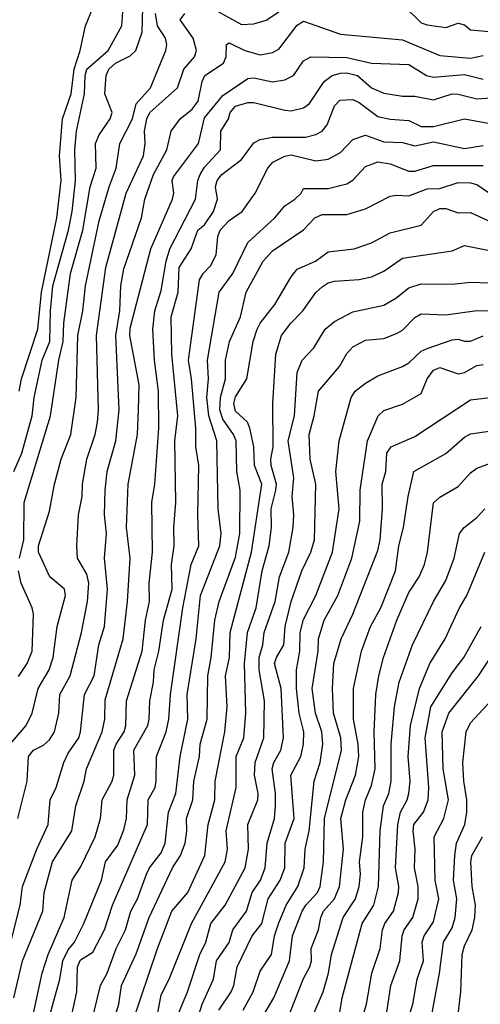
# Model space of a CAD drawing. Header units: metres. Extents: x -46681 to -43747, y -240911 to -237677.
# Tile 527 of 656: x -46399 to -46361, y -238957 to -238877. Entities that reach past the tile are written whole.
import ezdxf

# ---------------------------------------------------------------- set-up
doc = ezdxf.new("R2010")
doc.units = ezdxf.units.M
doc.layers.add('CONTOUR_INDEX', color=1, linetype='Continuous')
doc.layers.add('CONTOUR_INTER', color=3, linetype='Continuous')

msp = doc.modelspace()

# ---------------------------------------------------------------- linework, layer by layer
at = {"layer": 'CONTOUR_INDEX'}
for points, elevation in [([(-46398.558, -238907.02), (-46398.376, -238906.02), (-46397.038, -238902.02), (-46396.752, -238899.02), (-46395.513, -238893.02), (-46395.156, -238890.02), (-46395.292, -238888.02), (-46395.062, -238885.02), (-46394.359, -238883.02), (-46394.098, -238881.02), (-46393.622, -238879.52), (-46393.191, -238877.52), (-46392.569, -238876.02)], 70), ([(-46399.233, -238951.52), (-46398.461, -238948.52), (-46398.271, -238947.02), (-46397.138, -238944.02), (-46396.199, -238942.02), (-46396.056, -238940.02), (-46395.552, -238939.02), (-46394.939, -238937.02), (-46394.595, -238936.261), (-46393.736, -238935.02), (-46393.587, -238934.52), (-46393.279, -238931.52), (-46392.509, -238930.02), (-46392.107, -238927.52), (-46391.665, -238926.02), (-46391.428, -238923.02), (-46391.651, -238920.52), (-46391.504, -238918.52), (-46391.671, -238917.02), (-46391.594, -238915.02), (-46391.445, -238913.52), (-46390.75, -238911.02), (-46390.47, -238908.52), (-46390.745, -238902.52), (-46390.412, -238900.52), (-46390.342, -238898.52), (-46390.095, -238897.141), (-46388.686, -238893.02), (-46388.393, -238891.52), (-46387.712, -238889.52), (-46386.616, -238887.52), (-46386.277, -238886.02), (-46385.551, -238885.02), (-46384.595, -238884.259), (-46384.095, -238883.598), (-46383.775, -238882.02), (-46383.556, -238881.52), (-46382.051, -238880.52), (-46381.842, -238880.02), (-46381.81, -238879.02), (-46381.595, -238878.894), (-46380.332, -238879.52), (-46379.095, -238879.852), (-46378.095, -238879.674), (-46377.595, -238879.411), (-46376.095, -238877.463), (-46375.595, -238877.142), (-46372.595, -238878.183), (-46367.595, -238878.658), (-46364.595, -238879.922), (-46362.095, -238880.122), (-46361.095, -238879.911)], 75), ([(-46392.708, -238958.02), (-46391.971, -238955.02), (-46391.452, -238954.02), (-46390.725, -238952.02), (-46389.966, -238950.52), (-46389.525, -238949.02), (-46388.991, -238948.02), (-46388.269, -238946.02), (-46388.035, -238945.52), (-46387.095, -238944.298), (-46386.77, -238943.52), (-46386.488, -238941.02), (-46385.903, -238939.52), (-46385.557, -238936.52), (-46384.932, -238933.52), (-46384.991, -238931.52), (-46384.253, -238927.02), (-46383.896, -238923.52), (-46382.349, -238919.52), (-46382.247, -238918.52), (-46382.495, -238916.52), (-46382.601, -238911.02), (-46383.237, -238909.02), (-46383.392, -238907.52), (-46383.257, -238906.02), (-46383.332, -238904.52), (-46382.393, -238899.02), (-46381.305, -238897.52), (-46380.096, -238895.02), (-46377.913, -238893.02), (-46377.095, -238892.053), (-46376.292, -238891.52), (-46375.777, -238891.02), (-46375.595, -238890.663), (-46373.595, -238890.644), (-46372.095, -238890.266), (-46371.595, -238889.992), (-46370.595, -238888.878), (-46369.595, -238888.506), (-46368.595, -238888.65), (-46367.095, -238889.265), (-46366.595, -238889.249), (-46365.095, -238888.805), (-46361.095, -238888.799)], 80), ([(-46384.404, -238958.52), (-46383.774, -238956.52), (-46382.861, -238954.52), (-46382.619, -238953.02), (-46381.595, -238951.545), (-46381.297, -238950.52), (-46380.183, -238949.02), (-46379.743, -238947.52), (-46379.072, -238946.52), (-46378.675, -238945.52), (-46378.522, -238943.52), (-46377.946, -238941.52), (-46377.84, -238940.52), (-46377.849, -238939.52), (-46378.127, -238937.52), (-46377.989, -238937.02), (-46377.411, -238936.02), (-46377.205, -238935.02), (-46377.401, -238931.02), (-46377.939, -238929.02), (-46377.778, -238928.52), (-46377.186, -238927.52), (-46377.061, -238926.02), (-46376.581, -238924.02), (-46375.724, -238921.52), (-46374.996, -238920.02), (-46374.712, -238919.02), (-46374.608, -238914.52), (-46375.053, -238912.52), (-46375.125, -238910.52), (-46374.718, -238909.02), (-46374.386, -238907.02), (-46372.681, -238905.02), (-46372.095, -238903.984), (-46371.595, -238903.449), (-46370.595, -238902.896), (-46369.095, -238902.77), (-46368.095, -238902.369), (-46367.595, -238902.085), (-46366.595, -238901.061), (-46366.095, -238900.764), (-46364.095, -238900.854), (-46361.595, -238900.516), (-46358.595, -238900.567)], 85), ([(-46375.499, -238959.02), (-46373.998, -238955.52), (-46373.582, -238954.02), (-46373.337, -238952.52), (-46372.39, -238949.52), (-46371.405, -238948.02), (-46371.105, -238947.02), (-46370.993, -238946.02), (-46371.061, -238945.02), (-46370.797, -238943.02), (-46370.804, -238941.02), (-46370.579, -238940.02), (-46370.095, -238938.868), (-46369.809, -238937.52), (-46369.896, -238934.52), (-46369.763, -238931.52), (-46369.506, -238930.02), (-46369.123, -238928.52), (-46368.062, -238925.52), (-46367.095, -238923.272), (-46366.248, -238922.02), (-46365.821, -238921.02), (-46365.583, -238920.02), (-46365.095, -238916.043), (-46364.595, -238915.585), (-46363.095, -238914.717), (-46362.095, -238913.61), (-46361.595, -238913.243), (-46359.595, -238912.499)], 90), ([(-46365.243, -238957.52), (-46364.605, -238954.02), (-46364.292, -238951.52), (-46363.595, -238950.354), (-46363.349, -238949.52), (-46363.221, -238948.02), (-46363.469, -238946.52), (-46363.381, -238944.52), (-46363.237, -238943.52), (-46362.569, -238942.02), (-46362.404, -238941.02), (-46362.399, -238940.02), (-46362.656, -238938.52), (-46362.734, -238937.02), (-46362.468, -238934.52), (-46362.095, -238933.81), (-46360.095, -238931.626)], 95)]:
    msp.add_lwpolyline(points, dxfattribs=dict(at, elevation=elevation))
at = {"layer": 'CONTOUR_INTER'}
for points, elevation in [([(-46367.595, -238875.794), (-46366.095, -238877.265), (-46365.595, -238877.433), (-46364.095, -238877.639), (-46363.095, -238877.292), (-46362.595, -238877.438), (-46362.095, -238877.833), (-46360.595, -238877.973)], 74), ([(-46399.274, -238935.52), (-46397.993, -238934.02), (-46397.512, -238933.02), (-46397.006, -238931.02), (-46396.119, -238929.52), (-46395.793, -238928.52), (-46395.48, -238926.02), (-46394.82, -238923.52), (-46394.879, -238923.02), (-46396.085, -238922.02), (-46396.988, -238920.02), (-46396.978, -238919.52), (-46396.095, -238916.715), (-46395.708, -238914.52), (-46395.16, -238912.52), (-46394.377, -238910.52), (-46393.936, -238907.52), (-46393.802, -238902.52), (-46393.423, -238900.52), (-46393.207, -238898.52), (-46392.095, -238893.267), (-46391.295, -238890.52), (-46390.716, -238889.02), (-46390.418, -238887.02), (-46389.411, -238885.02), (-46389.095, -238883.808), (-46387.947, -238882.52), (-46386.714, -238879.52), (-46386.635, -238879.02), (-46386.735, -238878.52), (-46387.374, -238877.52), (-46387.541, -238876.52)], 73), ([(-46398.996, -238913.52), (-46398.326, -238912.02), (-46397.492, -238909.02), (-46397.35, -238907.52), (-46396.686, -238904.52), (-46396.079, -238903.02), (-46396.022, -238900.52), (-46395.827, -238898.52), (-46394.563, -238894.02), (-46394.273, -238892.52), (-46394.01, -238890.02), (-46394.067, -238887.52), (-46393.935, -238886.02), (-46393.288, -238883.02), (-46393.23, -238881.52), (-46393.1, -238881.02), (-46391.365, -238879.52), (-46390.274, -238877.52), (-46390.146, -238876.02)], 71), ([(-46398.664, -238941.52), (-46397.904, -238938.52), (-46397.8, -238936.52), (-46397.404, -238936.02), (-46396.595, -238935.603), (-46396.095, -238935.178), (-46395.689, -238934.52), (-46395.355, -238933.02), (-46395.276, -238931.52), (-46394.424, -238930.02), (-46393.509, -238926.52), (-46393.043, -238924.02), (-46392.915, -238922.52), (-46393.095, -238921.793), (-46393.834, -238920.52), (-46393.903, -238919.52), (-46393.77, -238917.02), (-46393.455, -238915.52), (-46393.444, -238914.52), (-46393.089, -238912.52), (-46392.413, -238910.52), (-46392.229, -238909.52), (-46392.155, -238908.52), (-46392.302, -238902.52), (-46391.545, -238897.02), (-46389.917, -238891.02), (-46388.506, -238888.02), (-46388.382, -238887.02), (-46388.431, -238886.02), (-46388.25, -238885.02), (-46387.999, -238884.52), (-46385.778, -238882.52), (-46385.255, -238881.02), (-46384.382, -238880.02), (-46384.24, -238879.52), (-46384.497, -238878.52), (-46385.542, -238877.02), (-46385.173, -238876.52)], 74), ([(-46398.528, -238920.52), (-46398.176, -238919.02), (-46398.14, -238916.02), (-46396.014, -238909.02), (-46395.343, -238904.52), (-46394.996, -238903.02), (-46394.948, -238901.52), (-46394.419, -238897.52), (-46393.412, -238894.02), (-46392.808, -238890.52), (-46392.334, -238889.02), (-46392.379, -238887.02), (-46392.095, -238886.316), (-46391.209, -238885.02), (-46391.036, -238884.52), (-46391.647, -238883.02), (-46391.537, -238881.52), (-46391.299, -238881.02), (-46390.777, -238880.52), (-46389.595, -238879.937), (-46389.118, -238879.52), (-46388.62, -238878.02), (-46388.576, -238876.02)], 72), ([(-46382.595, -238876.304), (-46380.595, -238877.407), (-46379.595, -238877.354), (-46378.595, -238877.056), (-46377.595, -238876.376)], 74), ([(-46398.972, -238956.02), (-46398.29, -238953.02), (-46396.633, -238949.02), (-46396.544, -238947.52), (-46395.85, -238945.02), (-46394.292, -238942.52), (-46393.987, -238940.52), (-46393.306, -238938.52), (-46393.111, -238937.52), (-46391.838, -238934.52), (-46391.644, -238933.52), (-46391.595, -238931.948), (-46390.158, -238927.02), (-46389.807, -238924.02), (-46389.594, -238920.52), (-46389.879, -238918.02), (-46389.759, -238914.52), (-46389.009, -238910.52), (-46388.91, -238908.52), (-46388.875, -238906.52), (-46389.605, -238902.52), (-46389.595, -238901.939), (-46387.915, -238895.52), (-46386.163, -238891.52), (-46386.058, -238891.02), (-46386.204, -238890.02), (-46386.095, -238889.709), (-46384.071, -238887.02), (-46383.595, -238884.939), (-46382.095, -238883.147), (-46380.095, -238881.764), (-46379.595, -238881.708), (-46378.095, -238882.037), (-46377.095, -238881.866), (-46376.394, -238881.52), (-46375.595, -238880.333), (-46374.994, -238880.02), (-46372.095, -238880.063), (-46370.095, -238880.524), (-46367.095, -238880.65), (-46365.651, -238881.52), (-46365.095, -238881.659), (-46362.595, -238881.456), (-46361.095, -238881.826)], 76), ([(-46397.56, -238958.02), (-46396.705, -238954.02), (-46396.208, -238952.52), (-46394.92, -238949.52), (-46394.261, -238946.52), (-46393.595, -238945.462), (-46392.41, -238943.02), (-46391.972, -238941.52), (-46391.842, -238940.02), (-46391.046, -238938.52), (-46390.9, -238938.02), (-46390.895, -238936.02), (-46390.719, -238935.52), (-46390.081, -238934.52), (-46389.935, -238934.02), (-46389.886, -238932.02), (-46388.627, -238928.02), (-46388.354, -238925.52), (-46388.04, -238924.02), (-46388.043, -238922.52), (-46387.793, -238920.02), (-46387.836, -238916.02), (-46387.584, -238914.52), (-46387.283, -238910.02), (-46387.3, -238907.02), (-46387.633, -238904.52), (-46387.748, -238902.02), (-46387.61, -238900.52), (-46387.095, -238898.888), (-46386.682, -238896.52), (-46386.377, -238895.52), (-46384.302, -238891.52), (-46384.121, -238890.02), (-46383.944, -238889.52), (-46383.595, -238888.935), (-46382.282, -238887.52), (-46382.279, -238886.02), (-46381.648, -238885.02), (-46381.505, -238884.52), (-46381.095, -238884.013), (-46380.095, -238883.711), (-46379.595, -238883.699), (-46377.095, -238884.336), (-46376.595, -238884.377), (-46375.595, -238884.132), (-46375.095, -238883.78), (-46373.923, -238882.02), (-46373.267, -238881.52), (-46372.595, -238881.327), (-46372.095, -238881.299), (-46371.243, -238881.52), (-46370.095, -238882.522), (-46369.095, -238882.957), (-46367.595, -238883.184), (-46366.595, -238883.189), (-46365.095, -238883.487), (-46363.595, -238883.005), (-46363.095, -238883.022), (-46361.595, -238883.403), (-46360.095, -238883.307)], 77), ([(-46396.094, -238957.52), (-46395.262, -238954.52), (-46395.037, -238953.02), (-46394.595, -238952.139), (-46394.081, -238951.52), (-46393.324, -238950.02), (-46391.912, -238946.52), (-46391.572, -238945.02), (-46390.595, -238943.677), (-46390.095, -238942.452), (-46389.895, -238941.52), (-46389.824, -238940.02), (-46389.225, -238938.02), (-46389.283, -238936.02), (-46388.169, -238934.02), (-46388.042, -238933.52), (-46387.992, -238932.02), (-46387.699, -238930.52), (-46387.656, -238929.52), (-46387.265, -238928.02), (-46386.898, -238925.52), (-46386.189, -238923.02), (-46386.247, -238921.02), (-46386.038, -238919.52), (-46386.074, -238918.02), (-46385.891, -238916.02), (-46385.973, -238911.02), (-46385.726, -238909.02), (-46386.225, -238904.02), (-46386.28, -238901.02), (-46385.715, -238899.02), (-46385.63, -238897.02), (-46384.66, -238895.52), (-46384.114, -238894.02), (-46383.595, -238893.591), (-46382.849, -238892.52), (-46382.548, -238891.52), (-46382.703, -238890.52), (-46382.554, -238890.02), (-46382.183, -238889.52), (-46380.595, -238888.313), (-46379.595, -238886.956), (-46379.095, -238886.7), (-46378.095, -238886.501), (-46375.436, -238886.52), (-46374.595, -238886.295), (-46374.095, -238886.021), (-46373.692, -238885.52), (-46373.095, -238883.99), (-46372.662, -238883.52), (-46371.595, -238883.473), (-46371.095, -238883.702), (-46369.595, -238884.826), (-46368.595, -238885.058), (-46367.095, -238885.155), (-46366.095, -238885.659), (-46365.095, -238885.644), (-46362.595, -238885.035), (-46357.126, -238886.02)], 78), ([(-46394.442, -238958.02), (-46393.897, -238955.52), (-46393.853, -238953.52), (-46393.595, -238952.956), (-46392.595, -238952.328), (-46391.666, -238950.52), (-46391.015, -238948.52), (-46388.2, -238942.02), (-46388.128, -238940.02), (-46387.569, -238939.02), (-46387.494, -238938.52), (-46387.473, -238936.52), (-46386.674, -238934.52), (-46386.465, -238933.52), (-46386.321, -238931.52), (-46385.329, -238924.52), (-46384.665, -238921.02), (-46384.052, -238919.52), (-46384.133, -238917.02), (-46384.031, -238913.02), (-46384.296, -238911.52), (-46384.289, -238910.02), (-46384.623, -238906.02), (-46384.871, -238904.52), (-46383.991, -238898.02), (-46383.695, -238897.52), (-46383.095, -238896.904), (-46382.651, -238896.02), (-46382.498, -238894.52), (-46382.323, -238894.02), (-46381.595, -238893.236), (-46380.539, -238892.52), (-46379.491, -238891.02), (-46378.479, -238889.02), (-46378.056, -238888.52), (-46377.095, -238888.037), (-46376.595, -238887.934), (-46374.595, -238888.431), (-46373.595, -238888.283), (-46372.595, -238887.741), (-46371.595, -238886.708), (-46370.595, -238886.341), (-46369.095, -238886.874), (-46367.595, -238886.934), (-46366.595, -238887.196), (-46365.095, -238886.895), (-46362.595, -238887.427), (-46361.095, -238887.181)], 79), ([(-46391.126, -238958.52), (-46390.512, -238956.52), (-46390.292, -238955.02), (-46389.095, -238952.46), (-46388.066, -238949.52), (-46386.172, -238945.52), (-46385.52, -238944.52), (-46385.143, -238943.52), (-46385.002, -238942.52), (-46385.034, -238941.52), (-46384.525, -238940.02), (-46384.452, -238938.52), (-46383.992, -238936.52), (-46383.932, -238935.52), (-46383.36, -238933.52), (-46383.317, -238930.02), (-46383.037, -238928.52), (-46382.743, -238925.52), (-46382.411, -238924.02), (-46381.095, -238920.423), (-46380.722, -238918.52), (-46380.698, -238915.02), (-46380.965, -238913.52), (-46381.035, -238911.02), (-46381.235, -238910.52), (-46382.095, -238909.279), (-46382.348, -238908.52), (-46382.293, -238907.52), (-46381.891, -238906.02), (-46381.889, -238904.52), (-46381.565, -238903.02), (-46380.692, -238901.02), (-46380.21, -238899.02), (-46378.839, -238896.52), (-46378.095, -238895.683), (-46375.595, -238893.988), (-46374.679, -238893.02), (-46374.095, -238892.759), (-46372.095, -238892.743), (-46370.595, -238892.286), (-46368.595, -238891.268), (-46368.095, -238891.178), (-46367.095, -238891.256), (-46365.595, -238890.686), (-46364.595, -238890.658), (-46363.095, -238890.173), (-46362.095, -238890.185), (-46361.595, -238890.34), (-46360.559, -238891.02)], 81), ([(-46389.408, -238958.02), (-46387.394, -238952.02), (-46386.214, -238949.02), (-46384.942, -238947.52), (-46383.551, -238944.52), (-46383.295, -238942.02), (-46382.762, -238940.02), (-46382.726, -238938.52), (-46381.94, -238934.52), (-46381.767, -238932.52), (-46381.897, -238930.02), (-46381.579, -238928.52), (-46381.509, -238926.52), (-46379.784, -238920.02), (-46378.955, -238914.52), (-46379.561, -238913.02), (-46379.595, -238911.52), (-46379.925, -238910.02), (-46380.103, -238909.52), (-46381.095, -238908.634), (-46381.223, -238908.02), (-46381.095, -238907.476), (-46380.162, -238906.02), (-46379.652, -238903.02), (-46379.336, -238902.02), (-46379.094, -238901.52), (-46377.9, -238900.02), (-46376.595, -238897.787), (-46376.095, -238897.179), (-46374.628, -238896.52), (-46373.595, -238895.767), (-46371.497, -238895.52), (-46370.095, -238895.032), (-46368.595, -238894.239), (-46366.095, -238893.613), (-46365.095, -238892.5), (-46364.595, -238892.267), (-46364.095, -238892.275), (-46363.095, -238892.63), (-46362.095, -238892.578), (-46359.007, -238894.02)], 82), ([(-46387.41, -238957.52), (-46387.095, -238955.765), (-46386.446, -238954.52), (-46384.644, -238950.02), (-46381.917, -238945.02), (-46381.741, -238944.02), (-46381.839, -238942.52), (-46381.021, -238939.02), (-46381.031, -238936.52), (-46380.402, -238935.02), (-46380.258, -238933.02), (-46380.358, -238929.02), (-46380.123, -238926.52), (-46379.419, -238924.52), (-46378.936, -238921.52), (-46378.367, -238919.52), (-46378.179, -238918.02), (-46378.208, -238916.52), (-46377.818, -238915.02), (-46377.779, -238914.52), (-46378.215, -238913.02), (-46378.235, -238912.52), (-46378.049, -238911.52), (-46378.068, -238908.02), (-46377.836, -238904.02), (-46377.361, -238902.52), (-46376.609, -238901.52), (-46375.638, -238900.52), (-46374.595, -238899.061), (-46374.095, -238898.597), (-46373.595, -238898.268), (-46373.095, -238898.133), (-46371.095, -238898.004), (-46370.095, -238897.78), (-46369.095, -238897.32), (-46367.595, -238896.281), (-46363.595, -238895.687), (-46362.595, -238895.253), (-46359.095, -238895.944)], 83), ([(-46386.187, -238958.52), (-46384.956, -238955.52), (-46383.968, -238952.52), (-46383.471, -238951.52), (-46383.066, -238950.02), (-46381.916, -238948.52), (-46380.303, -238945.52), (-46380.028, -238944.02), (-46380.095, -238942.02), (-46379.287, -238940.02), (-46379.257, -238939.52), (-46379.558, -238938.02), (-46379.501, -238937.02), (-46378.782, -238935.02), (-46378.745, -238932.02), (-46379.168, -238929.52), (-46379.18, -238928.52), (-46378.868, -238927.52), (-46378.776, -238926.52), (-46377.889, -238924.02), (-46377.521, -238922.02), (-46376.785, -238920.02), (-46376.429, -238918.02), (-46376.379, -238917.02), (-46376.506, -238915.52), (-46376.363, -238914.02), (-46376.826, -238911.02), (-46376.328, -238909.02), (-46376.095, -238905.521), (-46375.697, -238904.52), (-46374.769, -238903.52), (-46373.846, -238902.02), (-46373.095, -238901.39), (-46371.595, -238900.602), (-46369.095, -238900.069), (-46368.145, -238899.52), (-46367.095, -238898.682), (-46366.095, -238898.343), (-46363.595, -238898.38), (-46362.095, -238898.216), (-46360.595, -238898.284)], 84), ([(-46382.426, -238957.02), (-46381.436, -238955.52), (-46381.23, -238955.02), (-46380.956, -238953.52), (-46379.743, -238951.02), (-46378.952, -238950.02), (-46378.454, -238948.02), (-46377.463, -238946.52), (-46377.108, -238945.52), (-46377.068, -238943.52), (-46376.342, -238941.52), (-46376.602, -238938.02), (-46375.798, -238936.52), (-46375.602, -238935.52), (-46375.576, -238934.52), (-46375.931, -238933.02), (-46376.159, -238931.02), (-46376.167, -238929.52), (-46375.888, -238928.02), (-46375.867, -238926.52), (-46375.595, -238925.457), (-46374.595, -238923.51), (-46373.239, -238920.02), (-46372.719, -238916.52), (-46372.979, -238913.52), (-46372.703, -238911.02), (-46371.744, -238907.52), (-46371.432, -238907.02), (-46370.595, -238906.378), (-46369.595, -238905.788), (-46367.595, -238905.03), (-46367.095, -238904.722), (-46366.095, -238903.785), (-46365.595, -238903.586), (-46363.595, -238902.875), (-46363.095, -238902.82), (-46362.595, -238902.989), (-46362.095, -238902.98), (-46361.095, -238902.559)], 86), ([(-46380.469, -238957.02), (-46379.66, -238955.52), (-46379.095, -238953.871), (-46378.165, -238952.52), (-46377.922, -238951.02), (-46377.595, -238949.964), (-46376.99, -238948.52), (-46376.036, -238947.02), (-46375.55, -238945.52), (-46375.468, -238944.02), (-46375.131, -238942.52), (-46374.723, -238938.52), (-46374.245, -238937.02), (-46374.043, -238935.52), (-46374.123, -238934.52), (-46374.626, -238933.02), (-46374.895, -238931.02), (-46374.413, -238928.02), (-46374.376, -238927.02), (-46373.931, -238925.52), (-46372.813, -238923.52), (-46371.697, -238920.52), (-46371.055, -238917.52), (-46371.013, -238915.02), (-46370.43, -238911.02), (-46369.561, -238909.02), (-46369.095, -238908.59), (-46367.595, -238908.059), (-46366.095, -238907.209), (-46365.598, -238906.02), (-46365.095, -238905.324), (-46364.595, -238905.105), (-46363.095, -238905.624), (-46362.595, -238905.504), (-46361.595, -238904.938), (-46361.095, -238904.88)], 87), ([(-46378.882, -238957.52), (-46377.978, -238956.02), (-46376.71, -238953.02), (-46376.471, -238951.02), (-46375.692, -238949.02), (-46375.403, -238948.52), (-46374.458, -238947.52), (-46374.249, -238947.02), (-46373.965, -238945.02), (-46373.888, -238941.52), (-46372.521, -238936.02), (-46372.584, -238935.02), (-46373.162, -238933.02), (-46373.244, -238931.02), (-46373.134, -238929.02), (-46372.559, -238927.02), (-46371.606, -238925.02), (-46369.595, -238919.898), (-46369.405, -238919.02), (-46369.214, -238916.52), (-46369.239, -238914.52), (-46368.945, -238913.52), (-46368.849, -238912.02), (-46368.516, -238911.52), (-46366.595, -238910.671), (-46362.095, -238907.716), (-46359.595, -238907.417)], 88), ([(-46376.978, -238958.02), (-46375.595, -238954.457), (-46375.081, -238953.52), (-46374.957, -238953.02), (-46374.96, -238952.02), (-46374.375, -238950.52), (-46374.19, -238949.52), (-46373.97, -238949.02), (-46373.085, -238948.02), (-46372.683, -238947.02), (-46372.354, -238944.02), (-46372.565, -238941.52), (-46372.169, -238940.02), (-46371.402, -238938.02), (-46371.133, -238936.52), (-46371.186, -238935.52), (-46371.552, -238933.52), (-46371.543, -238931.02), (-46370.896, -238928.02), (-46370.179, -238926.02), (-46369.349, -238924.52), (-46368.17, -238921.52), (-46367.901, -238919.52), (-46367.503, -238918.02), (-46367.15, -238915.52), (-46366.671, -238913.52), (-46364.095, -238912.045), (-46362.595, -238910.737), (-46362.095, -238910.478), (-46360.595, -238910.253)], 89), ([(-46372.798, -238958.02), (-46372.456, -238956.02), (-46370.854, -238950.02), (-46369.91, -238948.52), (-46369.543, -238947.02), (-46369.407, -238942.52), (-46369.128, -238940.52), (-46368.707, -238939.52), (-46368.504, -238938.52), (-46368.525, -238935.52), (-46368.236, -238932.52), (-46367.855, -238930.52), (-46366.785, -238927.52), (-46365.093, -238924.02), (-46364.095, -238922.321), (-46363.431, -238920.52), (-46362.998, -238918.52), (-46362.624, -238918.02), (-46361.595, -238917.233), (-46360.936, -238916.52)], 91), ([(-46371.099, -238958.52), (-46370.491, -238956.52), (-46370.06, -238954.02), (-46369.398, -238952.02), (-46369.225, -238950.52), (-46369.03, -238950.02), (-46368.323, -238949.02), (-46367.932, -238947.52), (-46367.89, -238947.02), (-46368.157, -238945.52), (-46367.985, -238942.02), (-46367.76, -238941.02), (-46367.213, -238940.02), (-46367.076, -238939.52), (-46366.976, -238938.52), (-46367.127, -238936.52), (-46366.938, -238934.02), (-46366.224, -238931.02), (-46365.391, -238929.02), (-46364.141, -238927.02), (-46363.007, -238924.52), (-46362.407, -238923.52), (-46360.938, -238920.02)], 92), ([(-46398.595, -238930.056), (-46397.917, -238929.02), (-46397.515, -238928.02), (-46397.398, -238925.02), (-46397.498, -238924.52), (-46398.398, -238922.52), (-46398.603, -238921.52)], 72), ([(-46368.922, -238957.52), (-46368.539, -238955.02), (-46367.811, -238953.02), (-46367.634, -238951.02), (-46367.461, -238950.52), (-46366.758, -238949.52), (-46366.325, -238948.02), (-46366.325, -238947.02), (-46366.637, -238945.52), (-46366.575, -238944.02), (-46366.725, -238942.52), (-46366.69, -238942.02), (-46365.895, -238941.02), (-46365.536, -238940.02), (-46365.469, -238939.02), (-46365.772, -238935.02), (-46365.322, -238932.52), (-46363.595, -238929.76), (-46362.657, -238928.52), (-46361.248, -238926.02)], 93), ([(-46367.38, -238958.52), (-46366.764, -238956.52), (-46366.42, -238954.52), (-46365.907, -238953.02), (-46366.003, -238951.52), (-46365.836, -238951.02), (-46365.095, -238949.877), (-46364.675, -238948.02), (-46364.965, -238946.52), (-46365.048, -238943.02), (-46364.251, -238941.52), (-46363.886, -238940.02), (-46364.318, -238937.52), (-46364.398, -238934.52), (-46363.857, -238933.02), (-46361.465, -238930.02), (-46359.83, -238927.52)], 94), ([(-46363.181, -238958.02), (-46362.893, -238955.52), (-46362.787, -238952.52), (-46362.595, -238951.822), (-46361.967, -238950.52), (-46361.747, -238949.52), (-46361.693, -238948.52), (-46361.974, -238947.02), (-46362.076, -238945.02), (-46362.011, -238944.52), (-46361.137, -238943.02)], 96)]:
    msp.add_lwpolyline(points, dxfattribs=dict(at, elevation=elevation))

doc.saveas('drawing.dxf')
